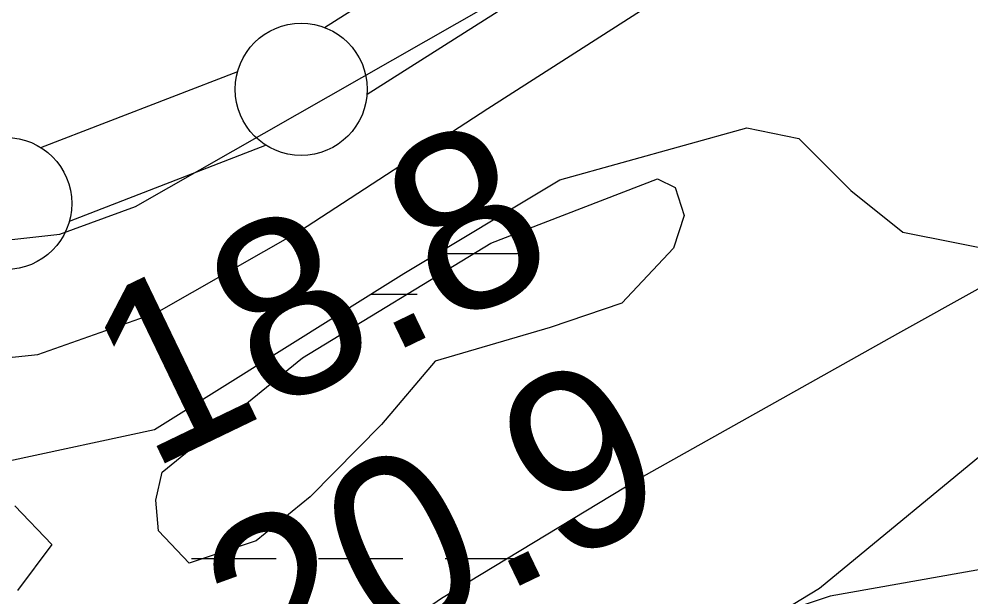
# Model space of a CAD drawing. Extents: x 3445503 to 3483459, y 540493 to 566012.
# Drawn here: x 3472666.8 to 3473027.1, y 552120.8 to 552339.5 of the extents above; entities that cross this region are included whole.
import ezdxf

# ---------------------------------------------------------------- set-up
doc = ezdxf.new("R2010")
doc.units = 0
for name, color, linetype in [('V-FLOD-BASE', 7, 'Continuous'), ('V-LEVE-TOET', 7, 'Continuous'), ('V-RIVR-EDGE', 7, 'Continuous'), ('V-RIVR-RANG', 7, 'Continuous'), ('V-SITE-VEGE', 7, 'Continuous'), ('V-SURV-LINE', 7, 'Continuous'), ('V-WETL-SWMP', 7, 'Continuous')]:
    doc.layers.add(name, color=color, linetype=linetype)

msp = doc.modelspace()

# ---------------------------------------------------------------- linework, layer by layer
at = {"layer": 'V-FLOD-BASE'}
msp.add_lwpolyline([(3472017.714, 552396.723), (3472067.864, 552381.361), (3472196.427, 552329.62), (3472295.403, 552292.718), (3472318.7600000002, 552285.365), (3472353.795, 552274.681), (3472399.795, 552264.082), (3472473.214, 552252.333), (3472515.739, 552247.877), (3472550.682, 552248.839), (3472635.625, 552252.943), (3472682.184, 552258.113), (3472710.883, 552268.621), (3472845.274, 552345.075), (3472990.5330000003, 552433.952)], dxfattribs=at)
at = {"layer": 'V-LEVE-TOET'}
msp.add_lwpolyline([(3471969.435, 552360.054), (3471998.576, 552349.953), (3472030.897, 552345.687), (3472065.222, 552333.6900000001), (3472100.224, 552317.177), (3472165.629, 552294.446), (3472244.657, 552264.076), (3472348.2290000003, 552233.254), (3472440.086, 552213.962), (3472535.754, 552202.45), (3472607.411, 552205.602), (3472673.873, 552212.585), (3472718.954, 552228.443), (3472772.955, 552259.223), (3472844.271, 552305.64), (3472938.079, 552365.796), (3473008.7600000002, 552410.9180000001), (3473075.515, 552462.464), (3473153.23, 552516.036)], dxfattribs=at)
at = {"layer": 'V-RIVR-EDGE'}
msp.add_spline([(3466309.3848466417, 552621.9579710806), (3466349.703870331, 552619.4248512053), (3466382.7286882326, 552619.3431903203), (3466411.927860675, 552618.5757255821), (3466431.7444705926, 552619.221988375), (3466456.4313341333, 552621.2467355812), (3466478.3423179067, 552625.364137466), (3466500.245565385, 552626.3528723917), (3466524.236310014, 552628.0317091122), (3466536.750118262, 552627.6531342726), (3466565.613695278, 552631.7533443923), (3466586.12556452, 552632.3978880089), (3466600.729448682, 552633.7523039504), (3466616.0268729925, 552634.4097413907), (3466639.3163411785, 552633.656889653), (3466653.5691573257, 552633.621646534), (3466663.6572942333, 552636.3777557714), (3466670.958376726, 552636.70733408), (3466676.5238896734, 552638.0840993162), (3466689.3818892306, 552636.3141462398), (3466713.3709146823, 552637.2977236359), (3466728.6700581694, 552638.6504204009), (3466733.538592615, 552639.3336454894), (3466741.1864451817, 552639.3147345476), (3466744.6653205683, 552640.3490276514), (3466765.8784662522, 552643.425259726), (3466811.078918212, 552646.7898098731), (3466822.205646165, 552647.8051920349), (3466836.469636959, 552652.2891345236), (3466848.283028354, 552649.8265008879), (3466872.264317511, 552647.6814113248), (3466895.5486281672, 552644.842781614), (3466925.7906895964, 552644.0727381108), (3466966.4607813, 552642.9292772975), (3466982.79421789, 552640.8030986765), (3467002.59535522, 552635.1920275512), (3467043.595884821, 552627.0951139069), (3467061.669188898, 552625.6598966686), (3467070.7101388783, 552626.68043636), (3467078.7116382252, 552629.0940734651), (3467090.2031876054, 552637.061189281), (3467099.252733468, 552641.558025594), (3467116.301199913, 552647.425610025), (3467156.6554667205, 552659.1453062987), (3467180.3045988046, 552663.258410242), (3467190.046825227, 552666.710638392), (3467215.09593143, 552674.6442302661), (3467224.4982644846, 552681.2259849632), (3467241.911552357, 552694.0453030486), (3467256.190156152, 552704.4389497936), (3467275.6875028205, 552716.5578510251), (3467305.630931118, 552735.6035578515), (3467327.5634045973, 552748.4117012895), (3467352.2898091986, 552766.4274129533), (3467374.5759294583, 552781.6681044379), (3467388.8450777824, 552788.2378248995), (3467399.6405082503, 552795.8590302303), (3467402.78378821, 552801.7609981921), (3467413.9139545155, 552804.1668990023), (3467419.4846249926, 552807.6294422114), (3467425.4132401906, 552815.2626817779), (3467432.374429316, 552818.7217866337), (3467446.2950883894, 552824.9447370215), (3467466.1340476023, 552834.6293710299), (3467483.877773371, 552840.495236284), (3467499.17605727, 552841.5003033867), (3467510.654712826, 552844.2529742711), (3467520.049309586, 552847.7060620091), (3467524.5753718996, 552850.4759246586), (3467538.4917330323, 552854.9607267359), (3467570.8333258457, 552859.7476002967), (3467609.0837633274, 552864.1722311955), (3467645.5969120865, 552868.9487896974), (3467670.2803372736, 552869.5830182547), (3467689.7518962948, 552871.2730296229), (3467696.009230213, 552871.257557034), (3467706.087052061, 552869.8421103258), (3467716.5150823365, 552869.4686930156), (3467730.4194092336, 552869.0866798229), (3467744.6799616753, 552872.1801036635), (3467757.201506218, 552874.9301957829), (3467768.325655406, 552874.9026889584), (3467789.870098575, 552871.3730978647), (3467862.1813662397, 552872.9324518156), (3467905.6281973, 552870.0439659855), (3467943.4854469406, 552856.0450843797), (3467982.0233429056, 552836.1347793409), (3468014.6377812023, 552810.677012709), (3468040.65671139, 552789.0595045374), (3468070.1493594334, 552766.3905114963), (3468095.144311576, 552752.4234346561), (3468129.525264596, 552738.433148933), (3468159.7466959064, 552729.3199935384), (3468202.1480592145, 552725.3911974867), (3468241.4284918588, 552724.5988046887), (3468263.6742114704, 552723.5009020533), (3468284.519956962, 552718.5825114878), (3468310.5466234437, 552700.0936702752), (3468339.350029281, 552679.8598040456), (3468348.374647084, 552674.2753801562), (3468371.3078897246, 552670.0470913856), (3468394.9518642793, 552672.074417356), (3468423.1107265, 552672.3524203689), (3468450.5691718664, 552670.5463645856), (3468476.2946264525, 552670.8303847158), (3468493.331918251, 552672.17878354), (3468516.288369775, 552677.3364956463), (3468541.3426335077, 552687.3558654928), (3468560.1404229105, 552697.7383375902), (3468569.530721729, 552699.453277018), (3468577.1777147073, 552699.086736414), (3468586.549102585, 552693.1538232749), (3468603.1932065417, 552676.0787095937), (3468627.1512868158, 552664.5476191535), (3468668.5080419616, 552659.9261425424), (3468712.655289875, 552659.1217155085), (3468729.6977392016, 552662.5558923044), (3468746.743626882, 552667.3805877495), (3468759.9561328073, 552668.390812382), (3468773.149727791, 552661.7531844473), (3468796.0468677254, 552642.9244498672), (3468815.139851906, 552632.1006529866), (3468834.5778869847, 552620.2331075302), (3468847.085678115, 552617.4211250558), (3468885.6579576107, 552611.4160065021), (3468924.924636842, 552605.0615391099), (3468947.8638966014, 552603.2666579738), (3468956.9074253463, 552605.3300866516), (3468965.9595499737, 552610.869811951), (3468970.840118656, 552616.4198523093), (3468974.664044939, 552616.4103968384), (3468976.7334907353, 552609.8002757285), (3468983.642244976, 552592.0539711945), (3468990.5742081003, 552583.6936675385), (3469002.715458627, 552573.2346920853), (3469014.5168157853, 552565.9052431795), (3469022.157791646, 552563.1052949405), (3469029.1086657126, 552562.3928438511), (3469038.490368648, 552560.6314866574), (3469047.8634757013, 552555.3938328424), (3469053.7680224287, 552553.2934418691), (3469073.9245257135, 552550.8101781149), (3469091.299991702, 552548.3337910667), (3469106.580224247, 552542.0386352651), (3469126.7289912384, 552536.4267045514), (3469142.713078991, 552533.6061261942), (3469153.1385305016, 552532.1898198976), (3469162.515075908, 552528.3426847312), (3469171.8761487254, 552518.2382156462), (3469185.7598455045, 552509.5130905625), (3469208.691368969, 552504.5895424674), (3469232.6709389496, 552501.7491935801), (3469258.052202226, 552503.4245919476), (3469277.1821487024, 552507.5488705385), (3469302.5720078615, 552512.7005655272), (3469341.873930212, 552520.598914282), (3469368.302380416, 552524.0098821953), (3469396.1067362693, 552521.5077074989), (3469447.8657340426, 552506.0839237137), (3469526.008483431, 552475.9943654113), (3469583.6754662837, 552459.8607093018), (3469651.0795180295, 552445.0935033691), (3469684.7815439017, 552437.7099004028), (3469730.656625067, 552432.7296194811), (3469767.1482841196, 552428.8154364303), (3469829.708729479, 552423.4462656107), (3469847.787191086, 552424.0968263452), (3469856.8255623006, 552424.0744770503), (3469867.597783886, 552422.3096815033), (3469876.2790699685, 552418.4642655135), (3469887.7370954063, 552412.8738245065), (3469925.5952046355, 552399.2225725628), (3469955.1256745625, 552391.8492846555), (3469977.3593599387, 552385.8845667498), (3470001.330334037, 552379.5679212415), (3470024.271312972, 552378.4682994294), (3470048.2654959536, 552381.5376547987), (3470074.0072827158, 552388.4266385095), (3470084.094560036, 552390.8351180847), (3470093.829909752, 552391.5063089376), (3470109.1161594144, 552387.6445607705), (3470138.280948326, 552372.9719095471), (3470163.617513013, 552356.5705654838), (3470192.4441277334, 552345.7227001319), (3470225.456051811, 552340.4265943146), (3470241.7920671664, 552339.3433046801), (3470271.6882181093, 552339.2693800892), (3470310.9617740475, 552335.6959499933), (3470330.081405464, 552335.6486726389), (3470358.588756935, 552336.2734457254), (3470382.571765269, 552334.8236154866), (3470398.206504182, 552331.3086373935), (3470414.528766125, 552324.6632731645), (3470435.0191456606, 552316.6170752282), (3470465.5847682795, 552306.1125415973), (3470481.553383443, 552297.0346293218), (3470485.3755905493, 552296.3299145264), (3470491.6320648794, 552295.9668122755), (3470495.7976037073, 552293.5230895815), (3470499.962282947, 552290.7317372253), (3470505.8651104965, 552287.9360869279), (3470526.710855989, 552283.017696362), (3470533.314959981, 552282.6537345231), (3470539.224664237, 552282.6391215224), (3470542.35161202, 552281.9361259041), (3470544.0837432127, 552279.4984203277), (3470547.2055334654, 552276.7096467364), (3470551.369353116, 552273.5706647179), (3470557.6223890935, 552271.8170438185), (3470564.5698248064, 552269.7140740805), (3470576.390092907, 552270.0324777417), (3470585.774374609, 552269.3140095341), (3470591.329572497, 552266.5192188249), (3470613.5581003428, 552258.468722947), (3470637.518759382, 552247.9805214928), (3470666.686127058, 552234.3507592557), (3470680.9234706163, 552228.0581822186), (3470696.5547711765, 552223.1526854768), (3470705.2403551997, 552221.0454177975), (3470710.454800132, 552221.0325239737), (3470716.373959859, 552224.8418372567), (3470726.806288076, 552226.2065682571), (3470744.8873284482, 552227.9000179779), (3470772.007599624, 552229.918748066), (3470784.1763569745, 552230.5839218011), (3470792.1709796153, 552230.2165216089), (3470802.939762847, 552227.0612074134), (3470818.5822380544, 552226.6748962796), (3470830.0617531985, 552229.7751968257), (3470835.9809129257, 552233.5845101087), (3470842.5867360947, 552233.9158075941), (3470861.0085294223, 552232.8273604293), (3470874.207281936, 552228.2755104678), (3470890.1810546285, 552221.2833761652), (3470909.2989668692, 552220.5408394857), (3470935.3711915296, 552220.4763703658), (3470949.6326035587, 552223.9174238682), (3470960.7627698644, 552226.3233246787), (3470973.2774377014, 552226.2923795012), (3470997.600339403, 552221.7130227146), (3471022.2691515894, 552216.4375470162), (3471070.562167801, 552205.1939150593), (3471088.982241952, 552203.410208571), (3471111.9249400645, 552203.0058460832), (3471121.6577110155, 552202.63414795), (3471127.9124661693, 552201.5757863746), (3471132.7706855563, 552198.0874555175), (3471136.5825776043, 552193.2111847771), (3471141.449392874, 552193.1991505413), (3471145.627825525, 552195.9698727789), (3471151.191619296, 552196.651378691), (3471156.7536938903, 552196.6376252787), (3471178.2955582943, 552192.0651451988), (3471192.538918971, 552188.2059757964), (3471223.459047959, 552180.4816198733), (3471265.8406407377, 552168.5573415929), (3471314.8263375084, 552156.2691014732), (3471351.300804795, 552145.4023251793), (3471386.043140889, 552136.9732544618), (3471401.337986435, 552136.5878029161), (3471419.4112905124, 552135.1525856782), (3471433.656370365, 552131.9886755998), (3471456.2385449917, 552126.3707277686), (3471476.7409587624, 552123.1913451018), (3471490.6366897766, 552119.3330352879), (3471513.9029490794, 552109.1941826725), (3471547.945727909, 552099.0286828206), (3471579.5628353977, 552091.9978670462), (3471609.4417945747, 552084.9713492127), (3471637.2366949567, 552078.6452482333), (3471668.4958577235, 552067.4437361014), (3471684.820698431, 552061.841260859), (3471699.7636163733, 552059.718520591), (3471716.436946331, 552054.4628154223), (3471743.1820810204, 552045.3582559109), (3471759.4974662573, 552035.931854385), (3471773.3906185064, 552031.0306555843), (3471788.6674126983, 552023.3449811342), (3471808.459094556, 552013.9099837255), (3471820.614098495, 552009.0130828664), (3471825.8216667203, 552006.2191517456), (3471833.447169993, 551997.1618695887), (3471837.259921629, 551992.6332285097), (3471849.414065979, 551987.3886979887), (3471863.313235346, 551984.9209068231), (3471900.5121879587, 551985.8718198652), (3471925.883995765, 551983.723291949), (3471961.6760975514, 551978.0726797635), (3472004.068005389, 551970.3199574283), (3472058.2621299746, 551955.5854158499), (3472104.461631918, 551941.2182744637), (3472151.699724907, 551925.1104060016), (3472165.5920175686, 551919.8615775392), (3472170.7952878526, 551915.3294981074), (3472181.9056836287, 551909.7399166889), (3472191.9809267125, 551907.2815809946), (3472199.9643747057, 551902.3949951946), (3472208.994150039, 551898.8963492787), (3472220.108843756, 551895.0449161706), (3472235.3925146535, 551890.1402790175), (3472240.606959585, 551890.1273851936), (3472245.472915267, 551889.7677212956), (3472259.3703654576, 551886.604670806), (3472269.448187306, 551885.1892240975), (3472280.212672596, 551880.2957615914), (3472294.809680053, 551878.8691402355), (3472314.2752219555, 551878.1257439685), (3472330.2687651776, 551879.1290918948), (3472344.178249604, 551880.8328566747), (3472354.254352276, 551878.7221506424), (3472360.163196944, 551878.3599079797), (3472367.812768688, 551879.0362563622), (3472378.246816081, 551881.096246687), (3472386.2422983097, 551881.076476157), (3472400.490816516, 551879.3030847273), (3472427.2557217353, 551878.1940074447), (3472454.38115044, 551882.2985155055), (3472479.7598349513, 551882.9310248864), (3472504.4381026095, 551881.4794754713), (3472524.948252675, 551881.4287597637), (3472536.418312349, 551880.7051340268), (3472544.4069178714, 551877.9043261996), (3472549.2677160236, 551875.4588843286), (3472555.1774202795, 551875.4442713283), (3472570.123776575, 551874.7120497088), (3472580.207615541, 551875.7300106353), (3472593.4184022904, 551876.0449759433), (3472610.103766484, 551875.6560860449), (3472633.7443026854, 551876.2928933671), (3472647.2949828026, 551873.4783321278), (3472654.2398397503, 551870.3324734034), (3472660.149544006, 551870.3178604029), (3472666.4103162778, 551871.6929064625), (3472682.051931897, 551870.9589656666), (3472693.8790767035, 551874.0584066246), (3472707.1027572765, 551879.5878168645), (3472717.8801363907, 551879.9087992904), (3472730.733838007, 551876.4006979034), (3472741.8571276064, 551876.0255614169), (3472753.678255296, 551876.6915947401), (3472772.8142188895, 551883.249280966), (3472794.0325221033, 551888.4112910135), (3472814.549548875, 551891.1416126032), (3472833.325848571, 551892.8333431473), (3472843.4114067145, 551894.5465633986), (3472860.4572943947, 551899.3712588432), (3472888.2831399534, 551905.5598257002), (3472914.0189095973, 551910.0154017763), (3472934.187447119, 551912.3989532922), (3472958.177332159, 551913.7301603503), (3472986.3353347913, 551913.660533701), (3473020.7489521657, 551912.8801751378), (3473048.558465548, 551912.4637784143), (3473074.9877753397, 551916.2223759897), (3473094.816419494, 551921.7354540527), (3473113.957540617, 551930.3789182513), (3473134.14498908, 551940.4103223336), (3473153.2938464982, 551952.1824534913), (3473173.494188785, 551967.4283025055), (3473183.9394108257, 551974.0074784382), (3473198.201682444, 551977.7961616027), (3473219.4002151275, 551974.9626894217), (3473232.247899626, 551969.0211803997), (3473250.2988544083, 551958.5475919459), (3473256.5475924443, 551955.055822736), (3473269.4025833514, 551952.0691659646)], degree=3, dxfattribs=at)
at = {"layer": 'V-SITE-VEGE'}
msp.add_lwpolyline([(3472720.975, 552168.1190000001), (3472774.115, 552211.328), (3472845.3540000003, 552254.678), (3472908.517, 552279.039), (3472915.123, 552275.801), (3472918.501, 552265.131), (3472914.484, 552252.757), (3472894.901, 552232.031), (3472867.821, 552222.7660000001), (3472824.313, 552210.079), (3472803.935, 552186.058), (3472777, 552158.6900000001), (3472756.563, 552142.073), (3472731.123, 552133.643), (3472719.505, 552145.892), (3472718.591, 552157.404)], close=True, dxfattribs=at)
for points in [[(3472649.799, 552012.871), (3472694.906, 552031.329), (3472747.296, 552065.482), (3472826.668, 552120.4130000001), (3472901.1890000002, 552165.434), (3472999.489, 552220.519), (3473062.565, 552255.577), (3473088.071, 552255.78), (3473082.588, 552220.356), (3473039.29, 552181.341), (3472969.807, 552124.02), (3472868.271, 552062.326), (3472787.883, 552031.243), (3472702.598, 551995.186), (3472649.2770000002, 551975.017)], [(3472665.1240000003, 552155.336), (3472679.231, 552140.637), (3472666.203, 552123.256)]]:
    msp.add_lwpolyline(points, dxfattribs=at)
at = {"layer": 'V-SURV-LINE'}
for points in [[(3472782.435089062, 552336.2757486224), (3472941.241578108, 552436.8956337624)], [(3472957.302829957, 552411.557200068), (3472798.496362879, 552310.9373288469)], [(3472674.9665546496, 552290.8939857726), (3472749.5355096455, 552319.7001117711)], [(3472760.3572566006, 552291.7199413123), (3472685.7894758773, 552262.9142689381)]]:
    msp.add_lwpolyline(points, dxfattribs=at)
for centre in [(3472773.58243, 552312.9085900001), (3472661.742240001, 552269.70479)]:
    msp.add_circle(centre, 25, dxfattribs=at)
at = {"layer": 'V-WETL-SWMP'}
for p, q in [((3472825.176201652, 552250.8293876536), (3472855.4857932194, 552250.8293876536)), ((3472799.9773232, 552235.3989507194), (3472817.485566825, 552235.3989507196)), ((3472732.0749302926, 552135.4015996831), (3472764.0746976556, 552135.4015996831)), ((3472780.074581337, 552135.4015996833), (3472812.0743487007, 552135.4015996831)), ((3472828.074232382, 552135.4015996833), (3472860.073999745, 552135.4015996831))]:
    msp.add_line(p, q, dxfattribs=at)
for points in [[(3472942.33, 552298.283), (3472962.0100000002, 552294.3470000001), (3472981.69, 552274.667), (3473001.37, 552258.9230000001), (3473040.73, 552251.051), (3473084.025, 552278.603), (3473091.897, 552298.283), (3473094.5840000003, 552312.852)], [(3472198.432, 552235.307), (3472340.127, 552188.076), (3472517.245, 552164.46), (3472584.157, 552164.46), (3472662.876, 552172.332), (3472717.98, 552184.14), (3472812.443, 552243.179), (3472871.483, 552278.603), (3472942.33, 552298.283)], [(3473233.592, 552254.987), (3473209.977, 552239.243), (3473182.4250000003, 552211.691), (3473095.833, 552156.588), (3473040.73, 552132.9720000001), (3472973.818, 552121.164), (3472914.779, 552101.484), (3472867.5470000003, 552081.804), (3472792.7630000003, 552054.252), (3472729.788, 552042.4450000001), (3472647.132, 552042.4450000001), (3472560.541, 552034.573), (3472493.63, 552014.893), (3472391.294, 552003.085), (3472320.447, 552007.0210000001), (3472265.343, 552026.701)]]:
    msp.add_lwpolyline(points, dxfattribs=at)
msp.add_arc((3472860.728706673, 552251.3041735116), 35.246287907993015, 180.47173590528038, 180.77181237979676, dxfattribs=at)

# ---------------------------------------------------------------- texts
at = {"layer": 'V-RIVR-RANG'}
for s, p in [('18.8', (3472715.820894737, 552168.4348145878)), ('20.9', (3472759.1852256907, 552078.3263896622))]:
    msp.add_text(s, height=67, rotation=25.708325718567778, dxfattribs=at).set_placement(p)

doc.saveas('drawing.dxf')
